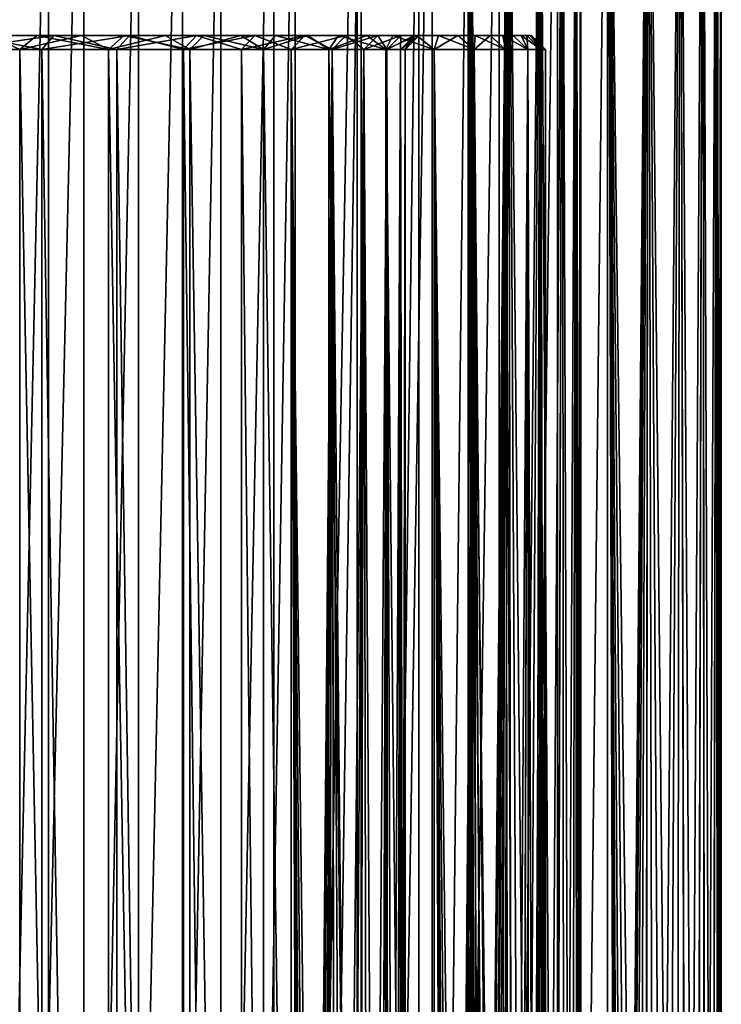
# Model space of a CAD drawing. Header units: millimetres. Extents: x -56 to 60, y -2 to 74.
# Tile 258 of 267: x 34.52 to 44.5, y 51.21 to 65.22. Entities that reach past the tile are written whole.
import ezdxf

# ---------------------------------------------------------------- set-up
doc = ezdxf.new("R2010")
doc.units = ezdxf.units.MM
doc.header["$LTSCALE"] = 127.314815
for name, color, linetype in [('145', 7, 'CONTINUOUS'), ('148', 7, 'CONTINUOUS'), ('149', 7, 'CONTINUOUS'), ('150', 7, 'CONTINUOUS'), ('2', 7, 'CONTINUOUS'), ('22', 7, 'CONTINUOUS'), ('23', 7, 'CONTINUOUS'), ('24', 7, 'CONTINUOUS'), ('25', 7, 'CONTINUOUS'), ('34', 7, 'CONTINUOUS'), ('35', 7, 'CONTINUOUS'), ('36', 7, 'CONTINUOUS'), ('37', 7, 'CONTINUOUS')]:
    doc.layers.add(name, color=color, linetype=linetype)

msp = doc.modelspace()

# ---------------------------------------------------------------- linework, layer by layer
at = {"layer": '145', "color": 7, "linetype": 'CONTINUOUS', "true_color": 0x96918c}
for points in [[(33.538, 70.5, 26.104), (34.926, 70.5, 24.217), (33.539, 6.7, 26.104), (33.538, 70.5, 26.104)], [(33.539, 6.7, 26.104), (34.926, 70.5, 24.217), (34.926, 6.7, 24.216), (33.539, 6.7, 26.104)], [(34.926, 70.5, 24.217), (36.207, 70.5, 22.256), (34.926, 6.7, 24.216), (34.926, 70.5, 24.217)], [(34.926, 6.7, 24.216), (36.207, 70.5, 22.256), (36.207, 6.7, 22.256), (34.926, 6.7, 24.216)], [(36.207, 70.5, 22.256), (37.378, 70.5, 20.228), (36.207, 6.7, 22.256), (36.207, 70.5, 22.256)], [(36.207, 6.7, 22.256), (37.378, 70.5, 20.228), (37.378, 6.7, 20.227), (36.207, 6.7, 22.256)], [(37.378, 70.5, 20.228), (38.435, 70.5, 18.138), (37.378, 6.7, 20.227), (37.378, 70.5, 20.228)], [(37.378, 6.7, 20.227), (38.435, 70.5, 18.138), (38.435, 6.7, 18.137), (37.378, 6.7, 20.227)], [(38.435, 70.5, 18.138), (39.376, 70.5, 15.993), (38.435, 6.7, 18.137), (38.435, 70.5, 18.138)], [(38.435, 6.7, 18.137), (39.376, 70.5, 15.993), (39.376, 6.7, 15.993), (38.435, 6.7, 18.137)], [(39.376, 70.5, 15.993), (40.197, 70.5, 13.8), (39.376, 6.7, 15.993), (39.376, 70.5, 15.993)], [(39.376, 6.7, 15.993), (40.197, 70.5, 13.8), (40.197, 6.7, 13.799), (39.376, 6.7, 15.993)], [(40.197, 70.5, 13.8), (40.896, 70.5, 11.564), (40.197, 6.7, 13.799), (40.197, 70.5, 13.8)], [(40.197, 6.7, 13.799), (40.896, 70.5, 11.564), (40.897, 6.7, 11.564), (40.197, 6.7, 13.799)], [(41.471, 70.5, 9.294), (41.012, 24, 11.148), (40.896, 70.5, 11.564), (41.471, 70.5, 9.294)], [(40.896, 70.5, 11.564), (41.012, 24, 11.148), (40.897, 6.7, 11.564), (40.896, 70.5, 11.564)], [(41.027, 25.139, 11.091), (41.012, 24, 11.148), (41.471, 70.5, 9.294), (41.027, 25.139, 11.091)], [(41.074, 26.27, 10.916), (41.027, 25.139, 11.091), (41.471, 70.5, 9.294), (41.074, 26.27, 10.916)], [(41.152, 27.4, 10.621), (41.074, 26.27, 10.916), (41.471, 70.5, 9.294), (41.152, 27.4, 10.621)], [(41.256, 28.499, 10.208), (41.152, 27.4, 10.621), (41.471, 70.5, 9.294), (41.256, 28.499, 10.208)], [(41.384, 29.558, 9.677), (41.256, 28.499, 10.208), (41.471, 70.5, 9.294), (41.384, 29.558, 9.677)], [(41.528, 30.555, 9.039), (41.384, 29.558, 9.677), (41.471, 70.5, 9.294), (41.528, 30.555, 9.039)], [(41.92, 70.5, 6.995), (41.528, 30.555, 9.039), (41.471, 70.5, 9.294), (41.92, 70.5, 6.995)], [(41.683, 31.485, 8.292), (41.528, 30.555, 9.039), (41.92, 70.5, 6.995), (41.683, 31.485, 8.292)], [(41.841, 32.326, 7.455), (41.683, 31.485, 8.292), (41.92, 70.5, 6.995), (41.841, 32.326, 7.455)], [(41.995, 33.077, 6.53), (41.841, 32.326, 7.455), (41.92, 70.5, 6.995), (41.995, 33.077, 6.53)], [(42.242, 70.5, 4.675), (41.995, 33.077, 6.53), (41.92, 70.5, 6.995), (42.242, 70.5, 4.675)], [(42.137, 33.718, 5.542), (41.995, 33.077, 6.53), (42.242, 70.5, 4.675), (42.137, 33.718, 5.542)], [(42.262, 34.25, 4.493), (42.137, 33.718, 5.542), (42.242, 70.5, 4.675), (42.262, 34.25, 4.493)], [(42.435, 70.5, 2.341), (42.262, 34.25, 4.493), (42.242, 70.5, 4.675), (42.435, 70.5, 2.341)], [(42.363, 34.665, 3.404), (42.262, 34.25, 4.493), (42.435, 70.5, 2.341), (42.363, 34.665, 3.404)], [(42.439, 34.963, 2.28), (42.363, 34.665, 3.404), (42.435, 70.5, 2.341), (42.439, 34.963, 2.28)], [(42.5, 70.5), (42.439, 34.963, 2.28), (42.435, 70.5, 2.341), (42.5, 70.5)], [(42.485, 35.141, 1.147), (42.439, 34.963, 2.28), (42.5, 70.5), (42.485, 35.141, 1.147)], [(42.5, 35.2), (42.485, 35.141, 1.147), (42.5, 70.5), (42.5, 35.2)]]:
    msp.add_3dface(points, dxfattribs=at)
at = {"layer": '148', "color": 7, "linetype": 'CONTINUOUS', "true_color": 0x96918c}
for points in [[(33.916, 6.7, 28.809), (35.426, 6.7, 26.93), (35.426, 72.5, 26.93), (33.916, 6.7, 28.809)], [(33.916, 72.5, 28.809), (33.916, 6.7, 28.809), (35.426, 72.5, 26.93), (33.916, 72.5, 28.809)], [(35.426, 6.7, 26.93), (36.832, 6.7, 24.973), (36.832, 72.5, 24.973), (35.426, 6.7, 26.93)], [(35.426, 72.5, 26.93), (35.426, 6.7, 26.93), (36.832, 72.5, 24.973), (35.426, 72.5, 26.93)], [(36.832, 6.7, 24.973), (38.13, 6.7, 22.942), (38.13, 72.5, 22.942), (36.832, 6.7, 24.973)], [(36.832, 72.5, 24.973), (36.832, 6.7, 24.973), (38.13, 72.5, 22.942), (36.832, 72.5, 24.973)], [(38.13, 6.7, 22.942), (39.316, 6.7, 20.844), (39.316, 72.5, 20.844), (38.13, 6.7, 22.942)], [(38.13, 72.5, 22.942), (38.13, 6.7, 22.942), (39.316, 72.5, 20.844), (38.13, 72.5, 22.942)], [(39.316, 6.7, 20.844), (40.387, 6.7, 18.685), (40.387, 72.5, 18.685), (39.316, 6.7, 20.844)], [(39.316, 72.5, 20.844), (39.316, 6.7, 20.844), (40.387, 72.5, 18.685), (39.316, 72.5, 20.844)], [(40.387, 6.7, 18.685), (41.34, 6.7, 16.471), (41.339, 72.5, 16.471), (40.387, 6.7, 18.685)], [(40.387, 72.5, 18.685), (40.387, 6.7, 18.685), (41.339, 72.5, 16.471), (40.387, 72.5, 18.685)], [(41.339, 72.5, 16.471), (41.34, 6.7, 16.471), (42.171, 72.5, 14.209), (41.339, 72.5, 16.471)], [(41.34, 6.7, 16.471), (42.171, 6.7, 14.209), (42.171, 72.5, 14.209), (41.34, 6.7, 16.471)], [(42.171, 6.7, 14.209), (42.878, 6.7, 11.905), (42.878, 72.5, 11.905), (42.171, 6.7, 14.209)], [(42.171, 72.5, 14.209), (42.171, 6.7, 14.209), (42.878, 72.5, 11.905), (42.171, 72.5, 14.209)], [(42.878, 72.5, 11.905), (42.878, 6.7, 11.905), (43.054, 20, 11.251), (42.878, 72.5, 11.905)], [(43.46, 72.5, 9.566), (42.878, 72.5, 11.905), (43.415, 29.562, 9.765), (43.46, 72.5, 9.566)], [(43.415, 29.562, 9.765), (42.878, 72.5, 11.905), (43.292, 28.509, 10.298), (43.415, 29.562, 9.765)], [(43.292, 28.509, 10.298), (42.878, 72.5, 11.905), (43.191, 27.415, 10.714), (43.292, 28.509, 10.298)], [(43.191, 27.415, 10.714), (42.878, 72.5, 11.905), (43.116, 26.288, 11.013), (43.191, 27.415, 10.714)], [(43.116, 26.288, 11.013), (42.878, 72.5, 11.905), (43.07, 25.151, 11.192), (43.116, 26.288, 11.013)], [(43.07, 25.151, 11.192), (42.878, 72.5, 11.905), (43.054, 24, 11.251), (43.07, 25.151, 11.192)], [(43.054, 24, 11.251), (42.878, 72.5, 11.905), (43.054, 20, 11.251), (43.054, 24, 11.251)], [(43.555, 30.555, 9.122), (43.46, 72.5, 9.566), (43.415, 29.562, 9.765), (43.555, 30.555, 9.122)], [(43.914, 72.5, 7.199), (43.46, 72.5, 9.566), (43.859, 32.324, 7.527), (43.914, 72.5, 7.199)], [(43.859, 32.324, 7.527), (43.46, 72.5, 9.566), (43.706, 31.483, 8.37), (43.859, 32.324, 7.527)], [(43.706, 31.483, 8.37), (43.46, 72.5, 9.566), (43.555, 30.555, 9.122), (43.706, 31.483, 8.37)], [(44.009, 33.073, 6.595), (43.914, 72.5, 7.199), (43.859, 32.324, 7.527), (44.009, 33.073, 6.595)], [(44.239, 72.5, 4.811), (43.914, 72.5, 7.199), (44.147, 33.716, 5.596), (44.239, 72.5, 4.811)], [(44.147, 33.716, 5.596), (43.914, 72.5, 7.199), (44.009, 33.073, 6.595), (44.147, 33.716, 5.596)], [(44.269, 34.25, 4.533), (44.239, 72.5, 4.811), (44.147, 33.716, 5.596), (44.269, 34.25, 4.533)], [(44.435, 72.5, 2.409), (44.239, 72.5, 4.811), (44.368, 34.667, 3.429), (44.435, 72.5, 2.409)], [(44.368, 34.667, 3.429), (44.239, 72.5, 4.811), (44.269, 34.25, 4.533), (44.368, 34.667, 3.429)], [(44.441, 34.965, 2.292), (44.435, 72.5, 2.409), (44.368, 34.667, 3.429), (44.441, 34.965, 2.292)], [(44.5, 72.5), (44.435, 72.5, 2.409), (44.5, 35.2), (44.5, 72.5)], [(44.5, 35.2), (44.435, 72.5, 2.409), (44.485, 35.142, 1.151), (44.5, 35.2)], [(44.485, 35.142, 1.151), (44.435, 72.5, 2.409), (44.441, 34.965, 2.292), (44.485, 35.142, 1.151)]]:
    msp.add_3dface(points, dxfattribs=at)
at = {"layer": '149', "color": 7, "linetype": 'CONTINUOUS', "true_color": 0x96918c}
for points in [[(34.926, 70.5, -24.217), (33.538, 70.5, -26.104), (33.539, 6.7, -26.104), (34.926, 70.5, -24.217)], [(34.926, 6.7, -24.216), (34.926, 70.5, -24.217), (33.539, 6.7, -26.104), (34.926, 6.7, -24.216)], [(36.207, 70.5, -22.256), (34.926, 70.5, -24.217), (34.926, 6.7, -24.216), (36.207, 70.5, -22.256)], [(36.207, 6.7, -22.256), (36.207, 70.5, -22.256), (34.926, 6.7, -24.216), (36.207, 6.7, -22.256)], [(37.378, 70.5, -20.228), (36.207, 70.5, -22.256), (36.207, 6.7, -22.256), (37.378, 70.5, -20.228)], [(37.378, 6.7, -20.227), (37.378, 70.5, -20.228), (36.207, 6.7, -22.256), (37.378, 6.7, -20.227)], [(38.435, 70.5, -18.138), (37.378, 70.5, -20.228), (37.378, 6.7, -20.227), (38.435, 70.5, -18.138)], [(38.435, 6.7, -18.137), (38.435, 70.5, -18.138), (37.378, 6.7, -20.227), (38.435, 6.7, -18.137)], [(39.376, 70.5, -15.993), (38.435, 70.5, -18.138), (38.435, 6.7, -18.137), (39.376, 70.5, -15.993)], [(39.376, 6.7, -15.993), (39.376, 70.5, -15.993), (38.435, 6.7, -18.137), (39.376, 6.7, -15.993)], [(40.197, 70.5, -13.8), (39.376, 70.5, -15.993), (39.376, 6.7, -15.993), (40.197, 70.5, -13.8)], [(40.197, 6.7, -13.799), (40.197, 70.5, -13.8), (39.376, 6.7, -15.993), (40.197, 6.7, -13.799)], [(40.896, 70.5, -11.564), (40.197, 70.5, -13.8), (40.197, 6.7, -13.799), (40.896, 70.5, -11.564)], [(40.897, 6.7, -11.564), (40.896, 70.5, -11.564), (40.197, 6.7, -13.799), (40.897, 6.7, -11.564)], [(41.471, 70.5, -9.294), (40.896, 70.5, -11.564), (41.387, 29.581, -9.665), (41.471, 70.5, -9.294)], [(41.387, 29.581, -9.665), (40.896, 70.5, -11.564), (41.259, 28.525, -10.197), (41.387, 29.581, -9.665)], [(41.259, 28.525, -10.197), (40.896, 70.5, -11.564), (41.154, 27.427, -10.612), (41.259, 28.525, -10.197)], [(41.154, 27.427, -10.612), (40.896, 70.5, -11.564), (41.076, 26.295, -10.911), (41.154, 27.427, -10.612)], [(41.076, 26.295, -10.911), (40.896, 70.5, -11.564), (41.028, 25.155, -11.089), (41.076, 26.295, -10.911)], [(41.028, 25.155, -11.089), (40.896, 70.5, -11.564), (41.012, 24, -11.148), (41.028, 25.155, -11.089)], [(41.012, 24, -11.148), (40.896, 70.5, -11.564), (41.012, 20, -11.148), (41.012, 24, -11.148)], [(41.012, 20, -11.148), (40.896, 70.5, -11.564), (40.897, 6.7, -11.564), (41.012, 20, -11.148)], [(41.531, 30.575, -9.024), (41.471, 70.5, -9.294), (41.387, 29.581, -9.665), (41.531, 30.575, -9.024)], [(41.92, 70.5, -6.995), (41.471, 70.5, -9.294), (41.844, 32.343, -7.437), (41.92, 70.5, -6.995)], [(41.844, 32.343, -7.437), (41.471, 70.5, -9.294), (41.687, 31.504, -8.275), (41.844, 32.343, -7.437)], [(41.687, 31.504, -8.275), (41.471, 70.5, -9.294), (41.531, 30.575, -9.024), (41.687, 31.504, -8.275)], [(41.998, 33.09, -6.512), (41.92, 70.5, -6.995), (41.844, 32.343, -7.437), (41.998, 33.09, -6.512)], [(42.242, 70.5, -4.675), (41.92, 70.5, -6.995), (42.14, 33.729, -5.522), (42.242, 70.5, -4.675)], [(42.14, 33.729, -5.522), (41.92, 70.5, -6.995), (41.998, 33.09, -6.512), (42.14, 33.729, -5.522)], [(42.264, 34.26, -4.471), (42.242, 70.5, -4.675), (42.14, 33.729, -5.522), (42.264, 34.26, -4.471)], [(42.435, 70.5, -2.341), (42.242, 70.5, -4.675), (42.365, 34.672, -3.38), (42.435, 70.5, -2.341)], [(42.365, 34.672, -3.38), (42.242, 70.5, -4.675), (42.264, 34.26, -4.471), (42.365, 34.672, -3.38)], [(42.44, 34.967, -2.258), (42.435, 70.5, -2.341), (42.365, 34.672, -3.38), (42.44, 34.967, -2.258)], [(42.5, 35.2), (42.5, 70.5), (42.435, 70.5, -2.341), (42.5, 35.2)], [(42.5, 35.2), (42.435, 70.5, -2.341), (42.485, 35.143, -1.133), (42.5, 35.2)], [(42.485, 35.143, -1.133), (42.435, 70.5, -2.341), (42.44, 34.967, -2.258), (42.485, 35.143, -1.133)]]:
    msp.add_3dface(points, dxfattribs=at)
at = {"layer": '150', "color": 7, "linetype": 'CONTINUOUS', "true_color": 0x96918c}
for points in [[(35.426, 6.7, -26.93), (33.916, 6.7, -28.809), (35.426, 72.5, -26.93), (35.426, 6.7, -26.93)], [(35.426, 72.5, -26.93), (33.916, 6.7, -28.809), (33.916, 72.5, -28.809), (35.426, 72.5, -26.93)], [(36.832, 6.7, -24.973), (35.426, 6.7, -26.93), (36.832, 72.5, -24.973), (36.832, 6.7, -24.973)], [(36.832, 72.5, -24.973), (35.426, 6.7, -26.93), (35.426, 72.5, -26.93), (36.832, 72.5, -24.973)], [(38.13, 6.7, -22.942), (36.832, 6.7, -24.973), (38.13, 72.5, -22.942), (38.13, 6.7, -22.942)], [(38.13, 72.5, -22.942), (36.832, 6.7, -24.973), (36.832, 72.5, -24.973), (38.13, 72.5, -22.942)], [(39.316, 6.7, -20.844), (38.13, 6.7, -22.942), (39.316, 72.5, -20.844), (39.316, 6.7, -20.844)], [(39.316, 72.5, -20.844), (38.13, 6.7, -22.942), (38.13, 72.5, -22.942), (39.316, 72.5, -20.844)], [(40.387, 6.7, -18.685), (39.316, 6.7, -20.844), (40.387, 72.5, -18.685), (40.387, 6.7, -18.685)], [(40.387, 72.5, -18.685), (39.316, 6.7, -20.844), (39.316, 72.5, -20.844), (40.387, 72.5, -18.685)], [(41.34, 6.7, -16.471), (40.387, 6.7, -18.685), (41.339, 72.5, -16.471), (41.34, 6.7, -16.471)], [(41.339, 72.5, -16.471), (40.387, 6.7, -18.685), (40.387, 72.5, -18.685), (41.339, 72.5, -16.471)], [(42.171, 72.5, -14.209), (41.34, 6.7, -16.471), (41.339, 72.5, -16.471), (42.171, 72.5, -14.209)], [(42.171, 6.7, -14.209), (41.34, 6.7, -16.471), (42.171, 72.5, -14.209), (42.171, 6.7, -14.209)], [(42.878, 6.7, -11.905), (42.171, 6.7, -14.209), (42.878, 72.5, -11.905), (42.878, 6.7, -11.905)], [(42.878, 72.5, -11.905), (42.171, 6.7, -14.209), (42.171, 72.5, -14.209), (42.878, 72.5, -11.905)], [(43.054, 24, -11.251), (42.878, 6.7, -11.905), (43.46, 72.5, -9.566), (43.054, 24, -11.251)], [(43.46, 72.5, -9.566), (42.878, 6.7, -11.905), (42.878, 72.5, -11.905), (43.46, 72.5, -9.566)], [(43.069, 25.134, -11.194), (43.054, 24, -11.251), (43.46, 72.5, -9.566), (43.069, 25.134, -11.194)], [(43.114, 26.261, -11.019), (43.069, 25.134, -11.194), (43.46, 72.5, -9.566), (43.114, 26.261, -11.019)], [(43.189, 27.388, -10.723), (43.114, 26.261, -11.019), (43.46, 72.5, -9.566), (43.189, 27.388, -10.723)], [(43.289, 28.484, -10.309), (43.189, 27.388, -10.723), (43.46, 72.5, -9.566), (43.289, 28.484, -10.309)], [(43.413, 29.541, -9.777), (43.289, 28.484, -10.309), (43.46, 72.5, -9.566), (43.413, 29.541, -9.777)], [(43.552, 30.536, -9.136), (43.413, 29.541, -9.777), (43.46, 72.5, -9.566), (43.552, 30.536, -9.136)], [(43.914, 72.5, -7.199), (43.552, 30.536, -9.136), (43.46, 72.5, -9.566), (43.914, 72.5, -7.199)], [(43.703, 31.465, -8.386), (43.552, 30.536, -9.136), (43.914, 72.5, -7.199), (43.703, 31.465, -8.386)], [(43.856, 32.307, -7.545), (43.703, 31.465, -8.386), (43.914, 72.5, -7.199), (43.856, 32.307, -7.545)], [(44.006, 33.06, -6.614), (43.856, 32.307, -7.545), (43.914, 72.5, -7.199), (44.006, 33.06, -6.614)], [(44.239, 72.5, -4.811), (44.006, 33.06, -6.614), (43.914, 72.5, -7.199), (44.239, 72.5, -4.811)], [(44.144, 33.704, -5.616), (44.006, 33.06, -6.614), (44.239, 72.5, -4.811), (44.144, 33.704, -5.616)], [(44.266, 34.24, -4.556), (44.144, 33.704, -5.616), (44.239, 72.5, -4.811), (44.266, 34.24, -4.556)], [(44.435, 72.5, -2.409), (44.266, 34.24, -4.556), (44.239, 72.5, -4.811), (44.435, 72.5, -2.409)], [(44.366, 34.659, -3.453), (44.266, 34.24, -4.556), (44.435, 72.5, -2.409), (44.366, 34.659, -3.453)], [(44.44, 34.96, -2.314), (44.366, 34.659, -3.453), (44.435, 72.5, -2.409), (44.44, 34.96, -2.314)], [(44.5, 72.5), (44.44, 34.96, -2.314), (44.435, 72.5, -2.409), (44.5, 72.5)], [(44.44, 34.96, -2.314), (44.5, 72.5), (44.485, 35.14, -1.165), (44.44, 34.96, -2.314)], [(44.5, 72.5), (44.5, 35.2), (44.485, 35.14, -1.165), (44.5, 72.5)]]:
    msp.add_3dface(points, dxfattribs=at)
at = {"layer": '2', "color": 7, "linetype": 'CONTINUOUS', "true_color": 0x96918c}
for points in [[(34.091, 65, 24.187), (34.757, 65, 23.221), (33.819, 65, 21.733), (34.091, 65, 24.187)], [(33.819, 65, 21.733), (34.757, 65, 23.221), (35.003, 65, 19.768), (33.819, 65, 21.733)], [(35.003, 65, -19.768), (34.091, 65, -24.187), (33.819, 65, -21.733), (35.003, 65, -19.768)], [(34.757, 65, -23.221), (34.091, 65, -24.187), (35.003, 65, -19.768), (34.757, 65, -23.221)], [(34.757, 65, 23.221), (35.393, 65, 22.239), (35.003, 65, 19.768), (34.757, 65, 23.221)], [(35.393, 65, -22.239), (34.757, 65, -23.221), (35.003, 65, -19.768), (35.393, 65, -22.239)], [(35.393, 65, 22.239), (36.002, 65, 21.238), (35.003, 65, 19.768), (35.393, 65, 22.239)], [(35.003, 65, 19.768), (36.002, 65, 21.238), (36.076, 65, 17.735), (35.003, 65, 19.768)], [(36.076, 65, -17.735), (35.393, 65, -22.239), (35.003, 65, -19.768), (36.076, 65, -17.735)], [(36.002, 65, -21.238), (35.393, 65, -22.239), (36.076, 65, -17.735), (36.002, 65, -21.238)], [(36.002, 65, 21.238), (36.584, 65, 20.219), (36.076, 65, 17.735), (36.002, 65, 21.238)], [(36.584, 65, -20.219), (36.002, 65, -21.238), (36.076, 65, -17.735), (36.584, 65, -20.219)], [(36.076, 65, 17.735), (36.584, 65, 20.219), (37.029, 65, 15.65), (36.076, 65, 17.735)], [(37.029, 65, -15.65), (36.584, 65, -20.219), (36.076, 65, -17.735), (37.029, 65, -15.65)], [(36.584, 65, 20.219), (37.138, 65, 19.183), (37.029, 65, 15.65), (36.584, 65, 20.219)], [(37.138, 65, -19.183), (36.584, 65, -20.219), (37.029, 65, -15.65), (37.138, 65, -19.183)], [(37.138, 65, 19.183), (37.661, 65, 18.134), (37.029, 65, 15.65), (37.138, 65, 19.183)], [(37.029, 65, 15.65), (37.661, 65, 18.134), (37.862, 65, 13.508), (37.029, 65, 15.65)], [(37.862, 65, -13.508), (37.138, 65, -19.183), (37.029, 65, -15.65), (37.862, 65, -13.508)], [(37.661, 65, -18.134), (37.138, 65, -19.183), (37.862, 65, -13.508), (37.661, 65, -18.134)], [(37.661, 65, 18.134), (38.154, 65, 17.073), (37.862, 65, 13.508), (37.661, 65, 18.134)], [(38.154, 65, -17.073), (37.661, 65, -18.134), (37.862, 65, -13.508), (38.154, 65, -17.073)], [(37.862, 65, 13.508), (38.154, 65, 17.073), (38.572, 65, 11.325), (37.862, 65, 13.508)], [(38.572, 65, -11.325), (38.154, 65, -17.073), (37.862, 65, -13.508), (38.572, 65, -11.325)], [(38.154, 65, 17.073), (38.617, 65, 15.997), (38.572, 65, 11.325), (38.154, 65, 17.073)], [(38.617, 65, -15.997), (38.154, 65, -17.073), (38.572, 65, -11.325), (38.617, 65, -15.997)], [(38.617, 65, 15.997), (39.051, 65, 14.907), (38.572, 65, 11.325), (38.617, 65, 15.997)], [(38.572, 65, 11.325), (39.051, 65, 14.907), (39.155, 65, 9.106), (38.572, 65, 11.325)], [(39.155, 65, -9.106), (38.617, 65, -15.997), (38.572, 65, -11.325), (39.155, 65, -9.106)], [(39.051, 65, -14.907), (38.617, 65, -15.997), (39.155, 65, -9.106), (39.051, 65, -14.907)], [(39.051, 65, 14.907), (39.455, 65, 13.804), (39.155, 65, 9.106), (39.051, 65, 14.907)], [(39.455, 65, -13.804), (39.051, 65, -14.907), (39.155, 65, -9.106), (39.455, 65, -13.804)], [(39.155, 65, 9.106), (39.455, 65, 13.804), (39.611, 65, 6.853), (39.155, 65, 9.106)], [(39.611, 65, -6.853), (39.455, 65, -13.804), (39.155, 65, -9.106), (39.611, 65, -6.853)], [(39.455, 65, 13.804), (39.827, 65, 12.691), (39.611, 65, 6.853), (39.455, 65, 13.804)], [(39.827, 65, -12.691), (39.455, 65, -13.804), (39.611, 65, -6.853), (39.827, 65, -12.691)], [(39.611, 65, 6.853), (39.827, 65, 12.691), (39.938, 65, 4.586), (39.611, 65, 6.853)], [(39.938, 65, -4.586), (39.827, 65, -12.691), (39.611, 65, -6.853), (39.938, 65, -4.586)], [(39.827, 65, 12.691), (40.166, 65, 11.572), (39.938, 65, 4.586), (39.827, 65, 12.691)], [(40.166, 65, -11.572), (39.827, 65, -12.691), (40.134, 65, -2.302), (40.166, 65, -11.572)], [(40.134, 65, -2.302), (39.827, 65, -12.691), (39.938, 65, -4.586), (40.134, 65, -2.302)], [(39.938, 65, 4.586), (40.166, 65, 11.572), (40.134, 65, 2.302), (39.938, 65, 4.586)], [(40.134, 65, 2.302), (40.166, 65, 11.572), (40.2, 65), (40.134, 65, 2.302)], [(40.2, 65), (40.166, 65, -11.572), (40.134, 65, -2.302), (40.2, 65)], [(40.166, 65, 11.572), (40.475, 65, 10.442), (40.2, 65), (40.166, 65, 11.572)], [(40.166, 65, -11.572), (40.475, 65, 10.442), (40.475, 65, -10.442), (40.166, 65, -11.572)], [(40.475, 65, 10.442), (40.166, 65, -11.572), (40.2, 65), (40.475, 65, 10.442)], [(40.475, 65, 10.442), (40.752, 65, 9.301), (40.475, 65, -10.442), (40.475, 65, 10.442)], [(40.475, 65, -10.442), (40.752, 65, 9.301), (40.752, 65, -9.301), (40.475, 65, -10.442)], [(40.752, 65, 9.301), (40.997, 65, 8.153), (40.752, 65, -9.301), (40.752, 65, 9.301)], [(40.752, 65, -9.301), (40.997, 65, 8.153), (40.997, 65, -8.153), (40.752, 65, -9.301)], [(40.997, 65, 8.153), (41.21, 65, 6.999), (40.997, 65, -8.153), (40.997, 65, 8.153)], [(40.997, 65, -8.153), (41.21, 65, 6.999), (41.21, 65, -6.999), (40.997, 65, -8.153)], [(41.21, 65, 6.999), (41.39, 65, 5.843), (41.21, 65, -6.999), (41.21, 65, 6.999)], [(41.21, 65, -6.999), (41.39, 65, 5.843), (41.39, 65, -5.843), (41.21, 65, -6.999)], [(41.39, 65, 5.843), (41.537, 65, 4.684), (41.39, 65, -5.843), (41.39, 65, 5.843)], [(41.39, 65, -5.843), (41.537, 65, 4.684), (41.537, 65, -4.684), (41.39, 65, -5.843)], [(41.537, 65, 4.684), (41.651, 65, 3.52), (41.537, 65, -4.684), (41.537, 65, 4.684)], [(41.537, 65, -4.684), (41.651, 65, 3.52), (41.651, 65, -3.52), (41.537, 65, -4.684)], [(41.651, 65, 3.52), (41.733, 65, 2.351), (41.651, 65, -3.52), (41.651, 65, 3.52)], [(41.651, 65, -3.52), (41.733, 65, 2.351), (41.733, 65, -2.351), (41.651, 65, -3.52)], [(41.733, 65, 2.351), (41.783, 65, 1.178), (41.733, 65, -2.351), (41.733, 65, 2.351)], [(41.733, 65, -2.351), (41.783, 65, 1.178), (41.783, 65, -1.178), (41.733, 65, -2.351)], [(41.783, 65, 1.178), (41.8, 65), (41.783, 65, -1.178), (41.783, 65, 1.178)]]:
    msp.add_3dface(points, dxfattribs=at)
at = {"layer": '22', "color": 7, "linetype": 'CONTINUOUS', "true_color": 0x96918c}
for points in [[(34.515, 64.8, -23.931), (34.515, -1, -23.932), (33.144, 64.8, -25.796), (34.515, 64.8, -23.931)], [(35.781, -1, -21.994), (34.515, -1, -23.932), (34.515, 64.8, -23.931), (35.781, -1, -21.994)], [(35.781, 64.8, -21.994), (35.781, -1, -21.994), (34.515, 64.8, -23.931), (35.781, 64.8, -21.994)], [(36.938, -1, -19.99), (35.781, -1, -21.994), (35.781, 64.8, -21.994), (36.938, -1, -19.99)], [(36.938, 64.8, -19.989), (36.938, -1, -19.99), (35.781, 64.8, -21.994), (36.938, 64.8, -19.989)], [(37.983, -1, -17.925), (36.938, -1, -19.99), (36.938, 64.8, -19.989), (37.983, -1, -17.925)], [(37.983, 64.8, -17.924), (37.983, -1, -17.925), (36.938, 64.8, -19.989), (37.983, 64.8, -17.924)], [(38.913, -1, -15.805), (37.983, -1, -17.925), (37.983, 64.8, -17.924), (38.913, -1, -15.805)], [(38.913, 64.8, -15.804), (38.913, -1, -15.805), (37.983, 64.8, -17.924), (38.913, 64.8, -15.804)], [(39.724, -1, -13.637), (38.913, -1, -15.805), (38.913, 64.8, -15.804), (39.724, -1, -13.637)], [(39.725, 64.8, -13.637), (39.724, -1, -13.637), (38.913, 64.8, -15.804), (39.725, 64.8, -13.637)], [(40.415, -1, -11.428), (39.724, -1, -13.637), (39.725, 64.8, -13.637), (40.415, -1, -11.428)], [(40.415, 64.8, -11.428), (40.415, -1, -11.428), (39.725, 64.8, -13.637), (40.415, 64.8, -11.428)], [(40.605, 19.558, -10.736), (40.415, -1, -11.428), (40.415, 64.8, -11.428), (40.605, 19.558, -10.736)], [(40.984, 64.8, -9.184), (40.605, 19.558, -10.736), (40.415, 64.8, -11.428), (40.984, 64.8, -9.184)], [(40.636, 20.694, -10.616), (40.605, 19.558, -10.736), (40.984, 64.8, -9.184), (40.636, 20.694, -10.616)], [(40.699, 21.812, -10.373), (40.636, 20.694, -10.616), (40.984, 64.8, -9.184), (40.699, 21.812, -10.373)], [(40.79, 22.907, -10.009), (40.699, 21.812, -10.373), (40.984, 64.8, -9.184), (40.79, 22.907, -10.009)], [(40.906, 23.962, -9.525), (40.79, 22.907, -10.009), (40.984, 64.8, -9.184), (40.906, 23.962, -9.525)], [(41.041, 24.964, -8.926), (40.906, 23.962, -9.525), (40.984, 64.8, -9.184), (41.041, 24.964, -8.926)], [(41.427, 64.8, -6.913), (41.041, 24.964, -8.926), (40.984, 64.8, -9.184), (41.427, 64.8, -6.913)], [(41.189, 25.902, -8.215), (41.041, 24.964, -8.926), (41.427, 64.8, -6.913), (41.189, 25.902, -8.215)], [(41.342, 26.756, -7.406), (41.189, 25.902, -8.215), (41.427, 64.8, -6.913), (41.342, 26.756, -7.406)], [(41.493, 27.52, -6.504), (41.342, 26.756, -7.406), (41.427, 64.8, -6.913), (41.493, 27.52, -6.504)], [(41.745, 64.8, -4.62), (41.493, 27.52, -6.504), (41.427, 64.8, -6.913), (41.745, 64.8, -4.62)], [(41.634, 28.176, -5.53), (41.493, 27.52, -6.504), (41.745, 64.8, -4.62), (41.634, 28.176, -5.53)], [(41.759, 28.721, -4.491), (41.634, 28.176, -5.53), (41.745, 64.8, -4.62), (41.759, 28.721, -4.491)], [(41.936, 64.8, -2.314), (41.759, 28.721, -4.491), (41.745, 64.8, -4.62), (41.936, 64.8, -2.314)], [(41.862, 29.148, -3.407), (41.759, 28.721, -4.491), (41.936, 64.8, -2.314), (41.862, 29.148, -3.407)], [(41.938, 29.456, -2.284), (41.862, 29.148, -3.407), (41.936, 64.8, -2.314), (41.938, 29.456, -2.284)], [(42, 64.8), (41.938, 29.456, -2.284), (41.936, 64.8, -2.314), (42, 64.8)], [(41.984, 29.639, -1.15), (41.938, 29.456, -2.284), (42, 64.8), (41.984, 29.639, -1.15)], [(42, 29.7), (41.984, 29.639, -1.15), (42, 64.8), (42, 29.7)]]:
    msp.add_3dface(points, dxfattribs=at)
at = {"layer": '23', "color": 7, "linetype": 'CONTINUOUS', "true_color": 0x96918c}
for points in [[(34.515, -1, 23.932), (35.781, -1, 21.994), (34.515, 64.8, 23.931), (34.515, -1, 23.932)], [(34.515, 64.8, 23.931), (35.781, -1, 21.994), (35.781, 64.8, 21.994), (34.515, 64.8, 23.931)], [(35.781, -1, 21.994), (36.938, -1, 19.99), (35.781, 64.8, 21.994), (35.781, -1, 21.994)], [(35.781, 64.8, 21.994), (36.938, -1, 19.99), (36.938, 64.8, 19.989), (35.781, 64.8, 21.994)], [(36.938, -1, 19.99), (37.983, -1, 17.925), (36.938, 64.8, 19.989), (36.938, -1, 19.99)], [(36.938, 64.8, 19.989), (37.983, -1, 17.925), (37.983, 64.8, 17.924), (36.938, 64.8, 19.989)], [(37.983, -1, 17.925), (38.913, -1, 15.805), (37.983, 64.8, 17.924), (37.983, -1, 17.925)], [(37.983, 64.8, 17.924), (38.913, -1, 15.805), (38.913, 64.8, 15.804), (37.983, 64.8, 17.924)], [(38.913, -1, 15.805), (39.724, -1, 13.637), (38.913, 64.8, 15.804), (38.913, -1, 15.805)], [(38.913, 64.8, 15.804), (39.724, -1, 13.637), (39.725, 64.8, 13.637), (38.913, 64.8, 15.804)], [(39.724, -1, 13.637), (40.415, -1, 11.428), (39.725, 64.8, 13.637), (39.724, -1, 13.637)], [(39.725, 64.8, 13.637), (40.415, -1, 11.428), (40.415, 64.8, 11.428), (39.725, 64.8, 13.637)], [(40.415, 64.8, 11.428), (40.415, -1, 11.428), (40.605, 18.442, 10.736), (40.415, 64.8, 11.428)], [(40.984, 64.8, 9.184), (40.415, 64.8, 11.428), (40.908, 23.981, 9.514), (40.984, 64.8, 9.184)], [(40.908, 23.981, 9.514), (40.415, 64.8, 11.428), (40.792, 22.928, 10.001), (40.908, 23.981, 9.514)], [(40.792, 22.928, 10.001), (40.415, 64.8, 11.428), (40.7, 21.833, 10.367), (40.792, 22.928, 10.001)], [(40.7, 21.833, 10.367), (40.415, 64.8, 11.428), (40.637, 20.716, 10.612), (40.7, 21.833, 10.367)], [(40.637, 20.716, 10.612), (40.415, 64.8, 11.428), (40.605, 19.58, 10.735), (40.637, 20.716, 10.612)], [(40.605, 19.58, 10.735), (40.415, 64.8, 11.428), (40.605, 18.442, 10.736), (40.605, 19.58, 10.735)], [(41.043, 24.983, 8.913), (40.984, 64.8, 9.184), (40.908, 23.981, 9.514), (41.043, 24.983, 8.913)], [(41.427, 64.8, 6.913), (40.984, 64.8, 9.184), (41.345, 26.772, 7.39), (41.427, 64.8, 6.913)], [(41.345, 26.772, 7.39), (40.984, 64.8, 9.184), (41.192, 25.919, 8.2), (41.345, 26.772, 7.39)], [(41.192, 25.919, 8.2), (40.984, 64.8, 9.184), (41.043, 24.983, 8.913), (41.192, 25.919, 8.2)], [(41.496, 27.533, 6.486), (41.427, 64.8, 6.913), (41.345, 26.772, 7.39), (41.496, 27.533, 6.486)], [(41.745, 64.8, 4.62), (41.427, 64.8, 6.913), (41.637, 28.187, 5.511), (41.745, 64.8, 4.62)], [(41.637, 28.187, 5.511), (41.427, 64.8, 6.913), (41.496, 27.533, 6.486), (41.637, 28.187, 5.511)], [(41.762, 28.732, 4.468), (41.745, 64.8, 4.62), (41.637, 28.187, 5.511), (41.762, 28.732, 4.468)], [(41.936, 64.8, 2.314), (41.745, 64.8, 4.62), (41.864, 29.156, 3.383), (41.936, 64.8, 2.314)], [(41.864, 29.156, 3.383), (41.745, 64.8, 4.62), (41.762, 28.732, 4.468), (41.864, 29.156, 3.383)], [(41.939, 29.46, 2.261), (41.936, 64.8, 2.314), (41.864, 29.156, 3.383), (41.939, 29.46, 2.261)], [(42, 29.7), (42, 64.8), (41.936, 64.8, 2.314), (42, 29.7)], [(42, 29.7), (41.936, 64.8, 2.314), (41.985, 29.641, 1.135), (42, 29.7)], [(41.985, 29.641, 1.135), (41.936, 64.8, 2.314), (41.939, 29.46, 2.261), (41.985, 29.641, 1.135)]]:
    msp.add_3dface(points, dxfattribs=at)
at = {"layer": '24', "color": 7, "linetype": 'CONTINUOUS', "true_color": 0x96918c}
for points in [[(34.83, 64.8, -19.669), (33.65, 64.8, -21.625), (34.83, 1, -19.669), (34.83, 64.8, -19.669)], [(34.83, 1, -19.669), (33.65, 64.8, -21.625), (33.65, 1, -21.626), (34.83, 1, -19.669)], [(35.896, 64.8, -17.648), (34.83, 64.8, -19.669), (35.896, 1, -17.649), (35.896, 64.8, -17.648)], [(35.896, 1, -17.649), (34.83, 64.8, -19.669), (34.83, 1, -19.669), (35.896, 1, -17.649)], [(36.845, 64.8, -15.57), (35.896, 64.8, -17.648), (36.845, 1, -15.571), (36.845, 64.8, -15.57)], [(36.845, 1, -15.571), (35.896, 64.8, -17.648), (35.896, 1, -17.649), (36.845, 1, -15.571)], [(37.674, 64.8, -13.441), (36.845, 64.8, -15.57), (37.674, 1, -13.442), (37.674, 64.8, -13.441)], [(37.674, 1, -13.442), (36.845, 64.8, -15.57), (36.845, 1, -15.571), (37.674, 1, -13.442)], [(38.38, 64.8, -11.269), (37.674, 64.8, -13.441), (38.38, 1, -11.269), (38.38, 64.8, -11.269)], [(38.38, 1, -11.269), (37.674, 64.8, -13.441), (37.674, 1, -13.442), (38.38, 1, -11.269)], [(38.961, 64.8, -9.059), (38.38, 64.8, -11.269), (38.877, 24, -9.412), (38.961, 64.8, -9.059)], [(38.877, 24, -9.412), (38.38, 64.8, -11.269), (38.756, 22.943, -9.897), (38.877, 24, -9.412)], [(38.756, 22.943, -9.897), (38.38, 64.8, -11.269), (38.661, 21.845, -10.263), (38.756, 22.943, -9.897)], [(38.661, 21.845, -10.263), (38.38, 64.8, -11.269), (38.595, 20.722, -10.508), (38.661, 21.845, -10.263)], [(38.595, 20.722, -10.508), (38.38, 64.8, -11.269), (38.561, 19.581, -10.631), (38.595, 20.722, -10.508)], [(38.561, 19.581, -10.631), (38.38, 64.8, -11.269), (38.561, 18.439, -10.632), (38.561, 19.581, -10.631)], [(38.561, 18.439, -10.632), (38.38, 64.8, -11.269), (38.38, 1, -11.269), (38.561, 18.439, -10.632)], [(39.017, 25.004, -8.813), (38.961, 64.8, -9.059), (38.877, 24, -9.412), (39.017, 25.004, -8.813)], [(39.414, 64.8, -6.82), (38.961, 64.8, -9.059), (39.329, 26.792, -7.296), (39.414, 64.8, -6.82)], [(39.329, 26.792, -7.296), (38.961, 64.8, -9.059), (39.171, 25.941, -8.102), (39.329, 26.792, -7.296)], [(39.171, 25.941, -8.102), (38.961, 64.8, -9.059), (39.017, 25.004, -8.813), (39.171, 25.941, -8.102)], [(39.485, 27.551, -6.4), (39.414, 64.8, -6.82), (39.329, 26.792, -7.296), (39.485, 27.551, -6.4)], [(39.739, 64.8, -4.559), (39.414, 64.8, -6.82), (39.629, 28.201, -5.434), (39.739, 64.8, -4.559)], [(39.629, 28.201, -5.434), (39.414, 64.8, -6.82), (39.485, 27.551, -6.4), (39.629, 28.201, -5.434)], [(39.757, 28.742, -4.403), (39.739, 64.8, -4.559), (39.629, 28.201, -5.434), (39.757, 28.742, -4.403)], [(39.935, 64.8, -2.283), (39.739, 64.8, -4.559), (39.861, 29.162, -3.331), (39.935, 64.8, -2.283)], [(39.861, 29.162, -3.331), (39.739, 64.8, -4.559), (39.757, 28.742, -4.403), (39.861, 29.162, -3.331)], [(39.938, 29.463, -2.225), (39.935, 64.8, -2.283), (39.861, 29.162, -3.331), (39.938, 29.463, -2.225)], [(40, 64.8), (39.935, 64.8, -2.283), (40, 29.7), (40, 64.8)], [(40, 29.7), (39.935, 64.8, -2.283), (39.984, 29.642, -1.117), (40, 29.7)], [(39.984, 29.642, -1.117), (39.935, 64.8, -2.283), (39.938, 29.463, -2.225), (39.984, 29.642, -1.117)]]:
    msp.add_3dface(points, dxfattribs=at)
at = {"layer": '25', "color": 7, "linetype": 'CONTINUOUS', "true_color": 0x96918c}
for points in [[(33.65, 64.8, 21.625), (34.83, 64.8, 19.669), (34.83, 1, 19.669), (33.65, 64.8, 21.625)], [(33.65, 1, 21.626), (33.65, 64.8, 21.625), (34.83, 1, 19.669), (33.65, 1, 21.626)], [(34.83, 64.8, 19.669), (35.896, 64.8, 17.648), (35.896, 1, 17.649), (34.83, 64.8, 19.669)], [(34.83, 1, 19.669), (34.83, 64.8, 19.669), (35.896, 1, 17.649), (34.83, 1, 19.669)], [(35.896, 64.8, 17.648), (36.845, 64.8, 15.57), (36.845, 1, 15.571), (35.896, 64.8, 17.648)], [(35.896, 1, 17.649), (35.896, 64.8, 17.648), (36.845, 1, 15.571), (35.896, 1, 17.649)], [(36.845, 64.8, 15.57), (37.674, 64.8, 13.441), (37.674, 1, 13.442), (36.845, 64.8, 15.57)], [(36.845, 1, 15.571), (36.845, 64.8, 15.57), (37.674, 1, 13.442), (36.845, 1, 15.571)], [(37.674, 64.8, 13.441), (38.38, 64.8, 11.269), (38.38, 1, 11.269), (37.674, 64.8, 13.441)], [(37.674, 1, 13.442), (37.674, 64.8, 13.441), (38.38, 1, 11.269), (37.674, 1, 13.442)], [(38.961, 64.8, 9.059), (38.561, 19.561, 10.632), (38.38, 64.8, 11.269), (38.961, 64.8, 9.059)], [(38.38, 64.8, 11.269), (38.561, 19.561, 10.632), (38.38, 1, 11.269), (38.38, 64.8, 11.269)], [(38.594, 20.703, 10.511), (38.561, 19.561, 10.632), (38.961, 64.8, 9.059), (38.594, 20.703, 10.511)], [(38.66, 21.826, 10.268), (38.594, 20.703, 10.511), (38.961, 64.8, 9.059), (38.66, 21.826, 10.268)], [(38.754, 22.925, 9.905), (38.66, 21.826, 10.268), (38.961, 64.8, 9.059), (38.754, 22.925, 9.905)], [(38.875, 23.983, 9.421), (38.754, 22.925, 9.905), (38.961, 64.8, 9.059), (38.875, 23.983, 9.421)], [(39.015, 24.987, 8.824), (38.875, 23.983, 9.421), (38.961, 64.8, 9.059), (39.015, 24.987, 8.824)], [(39.414, 64.8, 6.82), (39.015, 24.987, 8.824), (38.961, 64.8, 9.059), (39.414, 64.8, 6.82)], [(39.168, 25.925, 8.115), (39.015, 24.987, 8.824), (39.414, 64.8, 6.82), (39.168, 25.925, 8.115)], [(39.326, 26.778, 7.311), (39.168, 25.925, 8.115), (39.414, 64.8, 6.82), (39.326, 26.778, 7.311)], [(39.482, 27.539, 6.415), (39.326, 26.778, 7.311), (39.414, 64.8, 6.82), (39.482, 27.539, 6.415)], [(39.739, 64.8, 4.559), (39.482, 27.539, 6.415), (39.414, 64.8, 6.82), (39.739, 64.8, 4.559)], [(39.627, 28.191, 5.451), (39.482, 27.539, 6.415), (39.739, 64.8, 4.559), (39.627, 28.191, 5.451)], [(39.755, 28.732, 4.423), (39.627, 28.191, 5.451), (39.739, 64.8, 4.559), (39.755, 28.732, 4.423)], [(39.935, 64.8, 2.283), (39.755, 28.732, 4.423), (39.739, 64.8, 4.559), (39.935, 64.8, 2.283)], [(39.859, 29.155, 3.354), (39.755, 28.732, 4.423), (39.935, 64.8, 2.283), (39.859, 29.155, 3.354)], [(39.937, 29.459, 2.247), (39.859, 29.155, 3.354), (39.935, 64.8, 2.283), (39.937, 29.459, 2.247)], [(40, 64.8), (39.937, 29.459, 2.247), (39.935, 64.8, 2.283), (40, 64.8)], [(39.937, 29.459, 2.247), (40, 64.8), (39.984, 29.64, 1.13), (39.937, 29.459, 2.247)], [(40, 64.8), (40, 29.7), (39.984, 29.64, 1.13), (40, 64.8)]]:
    msp.add_3dface(points, dxfattribs=at)
at = {"layer": '34', "color": 7, "linetype": 'CONTINUOUS', "true_color": 0x96918c}
for points in [[(34.757, 65, 23.221), (34.091, 65, 24.187), (34.515, 64.8, 23.931), (34.757, 65, 23.221)], [(34.757, 65, 23.221), (34.515, 64.8, 23.931), (35.781, 64.8, 21.994), (34.757, 65, 23.221)], [(35.393, 65, 22.239), (34.757, 65, 23.221), (35.781, 64.8, 21.994), (35.393, 65, 22.239)], [(36.002, 65, 21.238), (35.393, 65, 22.239), (35.781, 64.8, 21.994), (36.002, 65, 21.238)], [(36.002, 65, 21.238), (35.781, 64.8, 21.994), (36.938, 64.8, 19.989), (36.002, 65, 21.238)], [(36.584, 65, 20.219), (36.002, 65, 21.238), (36.938, 64.8, 19.989), (36.584, 65, 20.219)], [(37.138, 65, 19.183), (36.584, 65, 20.219), (36.938, 64.8, 19.989), (37.138, 65, 19.183)], [(37.138, 65, 19.183), (36.938, 64.8, 19.989), (37.983, 64.8, 17.924), (37.138, 65, 19.183)], [(37.661, 65, 18.134), (37.138, 65, 19.183), (37.983, 64.8, 17.924), (37.661, 65, 18.134)], [(38.154, 65, 17.073), (37.661, 65, 18.134), (37.983, 64.8, 17.924), (38.154, 65, 17.073)], [(38.154, 65, 17.073), (37.983, 64.8, 17.924), (38.913, 64.8, 15.804), (38.154, 65, 17.073)], [(38.617, 65, 15.997), (38.154, 65, 17.073), (38.913, 64.8, 15.804), (38.617, 65, 15.997)], [(39.051, 65, 14.907), (38.617, 65, 15.997), (38.913, 64.8, 15.804), (39.051, 65, 14.907)], [(39.051, 65, 14.907), (38.913, 64.8, 15.804), (39.725, 64.8, 13.637), (39.051, 65, 14.907)], [(39.455, 65, 13.804), (39.051, 65, 14.907), (39.725, 64.8, 13.637), (39.455, 65, 13.804)], [(39.827, 65, 12.691), (39.455, 65, 13.804), (39.725, 64.8, 13.637), (39.827, 65, 12.691)], [(39.827, 65, 12.691), (39.725, 64.8, 13.637), (40.415, 64.8, 11.428), (39.827, 65, 12.691)], [(40.166, 65, 11.572), (39.827, 65, 12.691), (40.415, 64.8, 11.428), (40.166, 65, 11.572)], [(40.475, 65, 10.442), (40.166, 65, 11.572), (40.415, 64.8, 11.428), (40.475, 65, 10.442)], [(40.475, 65, 10.442), (40.415, 64.8, 11.428), (40.984, 64.8, 9.184), (40.475, 65, 10.442)], [(40.752, 65, 9.301), (40.475, 65, 10.442), (40.984, 64.8, 9.184), (40.752, 65, 9.301)], [(40.997, 65, 8.153), (40.752, 65, 9.301), (40.984, 64.8, 9.184), (40.997, 65, 8.153)], [(40.997, 65, 8.153), (40.984, 64.8, 9.184), (41.427, 64.8, 6.913), (40.997, 65, 8.153)], [(41.21, 65, 6.999), (40.997, 65, 8.153), (41.427, 64.8, 6.913), (41.21, 65, 6.999)], [(41.39, 65, 5.843), (41.21, 65, 6.999), (41.427, 64.8, 6.913), (41.39, 65, 5.843)], [(41.537, 65, 4.684), (41.39, 65, 5.843), (41.745, 64.8, 4.62), (41.537, 65, 4.684)], [(41.39, 65, 5.843), (41.427, 64.8, 6.913), (41.745, 64.8, 4.62), (41.39, 65, 5.843)], [(41.651, 65, 3.52), (41.537, 65, 4.684), (41.745, 64.8, 4.62), (41.651, 65, 3.52)], [(41.733, 65, 2.351), (41.651, 65, 3.52), (41.936, 64.8, 2.314), (41.733, 65, 2.351)], [(41.651, 65, 3.52), (41.745, 64.8, 4.62), (41.936, 64.8, 2.314), (41.651, 65, 3.52)], [(41.783, 65, 1.178), (41.733, 65, 2.351), (41.936, 64.8, 2.314), (41.783, 65, 1.178)], [(41.8, 65), (41.783, 65, 1.178), (42, 64.8), (41.8, 65)], [(42, 64.8), (41.783, 65, 1.178), (41.936, 64.8, 2.314), (42, 64.8)]]:
    msp.add_3dface(points, dxfattribs=at)
at = {"layer": '35', "color": 7, "linetype": 'CONTINUOUS', "true_color": 0x96918c}
for points in [[(34.091, 65, -24.187), (34.515, 64.8, -23.931), (33.144, 64.8, -25.796), (34.091, 65, -24.187)], [(34.091, 65, -24.187), (34.757, 65, -23.221), (34.515, 64.8, -23.931), (34.091, 65, -24.187)], [(34.757, 65, -23.221), (35.393, 65, -22.239), (34.515, 64.8, -23.931), (34.757, 65, -23.221)], [(35.393, 65, -22.239), (35.781, 64.8, -21.994), (34.515, 64.8, -23.931), (35.393, 65, -22.239)], [(35.393, 65, -22.239), (36.002, 65, -21.238), (35.781, 64.8, -21.994), (35.393, 65, -22.239)], [(36.002, 65, -21.238), (36.584, 65, -20.219), (35.781, 64.8, -21.994), (36.002, 65, -21.238)], [(36.584, 65, -20.219), (36.938, 64.8, -19.989), (35.781, 64.8, -21.994), (36.584, 65, -20.219)], [(36.584, 65, -20.219), (37.138, 65, -19.183), (36.938, 64.8, -19.989), (36.584, 65, -20.219)], [(37.138, 65, -19.183), (37.661, 65, -18.134), (36.938, 64.8, -19.989), (37.138, 65, -19.183)], [(37.661, 65, -18.134), (37.983, 64.8, -17.924), (36.938, 64.8, -19.989), (37.661, 65, -18.134)], [(37.661, 65, -18.134), (38.154, 65, -17.073), (37.983, 64.8, -17.924), (37.661, 65, -18.134)], [(38.154, 65, -17.073), (38.617, 65, -15.997), (37.983, 64.8, -17.924), (38.154, 65, -17.073)], [(38.617, 65, -15.997), (38.913, 64.8, -15.804), (37.983, 64.8, -17.924), (38.617, 65, -15.997)], [(38.617, 65, -15.997), (39.051, 65, -14.907), (38.913, 64.8, -15.804), (38.617, 65, -15.997)], [(39.051, 65, -14.907), (39.455, 65, -13.804), (38.913, 64.8, -15.804), (39.051, 65, -14.907)], [(39.455, 65, -13.804), (39.725, 64.8, -13.637), (38.913, 64.8, -15.804), (39.455, 65, -13.804)], [(39.455, 65, -13.804), (39.827, 65, -12.691), (39.725, 64.8, -13.637), (39.455, 65, -13.804)], [(39.827, 65, -12.691), (40.166, 65, -11.572), (39.725, 64.8, -13.637), (39.827, 65, -12.691)], [(40.166, 65, -11.572), (40.415, 64.8, -11.428), (39.725, 64.8, -13.637), (40.166, 65, -11.572)], [(40.166, 65, -11.572), (40.475, 65, -10.442), (40.415, 64.8, -11.428), (40.166, 65, -11.572)], [(40.475, 65, -10.442), (40.752, 65, -9.301), (40.415, 64.8, -11.428), (40.475, 65, -10.442)], [(40.752, 65, -9.301), (40.984, 64.8, -9.184), (40.415, 64.8, -11.428), (40.752, 65, -9.301)], [(40.752, 65, -9.301), (40.997, 65, -8.153), (40.984, 64.8, -9.184), (40.752, 65, -9.301)], [(40.997, 65, -8.153), (41.21, 65, -6.999), (40.984, 64.8, -9.184), (40.997, 65, -8.153)], [(41.21, 65, -6.999), (41.427, 64.8, -6.913), (40.984, 64.8, -9.184), (41.21, 65, -6.999)], [(41.21, 65, -6.999), (41.39, 65, -5.843), (41.427, 64.8, -6.913), (41.21, 65, -6.999)], [(41.39, 65, -5.843), (41.537, 65, -4.684), (41.427, 64.8, -6.913), (41.39, 65, -5.843)], [(41.537, 65, -4.684), (41.745, 64.8, -4.62), (41.427, 64.8, -6.913), (41.537, 65, -4.684)], [(41.537, 65, -4.684), (41.651, 65, -3.52), (41.745, 64.8, -4.62), (41.537, 65, -4.684)], [(41.651, 65, -3.52), (41.733, 65, -2.351), (41.745, 64.8, -4.62), (41.651, 65, -3.52)], [(41.733, 65, -2.351), (41.783, 65, -1.178), (41.936, 64.8, -2.314), (41.733, 65, -2.351)], [(41.733, 65, -2.351), (41.936, 64.8, -2.314), (41.745, 64.8, -4.62), (41.733, 65, -2.351)], [(41.783, 65, -1.178), (41.8, 65), (41.936, 64.8, -2.314), (41.783, 65, -1.178)], [(41.8, 65), (42, 64.8), (41.936, 64.8, -2.314), (41.8, 65)]]:
    msp.add_3dface(points, dxfattribs=at)
at = {"layer": '36', "color": 7, "linetype": 'CONTINUOUS', "true_color": 0x96918c}
for points in [[(33.819, 65, 21.733), (35.003, 65, 19.768), (33.65, 64.8, 21.625), (33.819, 65, 21.733)], [(35.003, 65, 19.768), (34.83, 64.8, 19.669), (33.65, 64.8, 21.625), (35.003, 65, 19.768)], [(35.003, 65, 19.768), (36.076, 65, 17.735), (34.83, 64.8, 19.669), (35.003, 65, 19.768)], [(36.076, 65, 17.735), (35.896, 64.8, 17.648), (34.83, 64.8, 19.669), (36.076, 65, 17.735)], [(36.076, 65, 17.735), (37.029, 65, 15.65), (35.896, 64.8, 17.648), (36.076, 65, 17.735)], [(37.029, 65, 15.65), (36.845, 64.8, 15.57), (35.896, 64.8, 17.648), (37.029, 65, 15.65)], [(37.029, 65, 15.65), (37.862, 65, 13.508), (36.845, 64.8, 15.57), (37.029, 65, 15.65)], [(37.862, 65, 13.508), (37.674, 64.8, 13.441), (36.845, 64.8, 15.57), (37.862, 65, 13.508)], [(37.862, 65, 13.508), (38.572, 65, 11.325), (37.674, 64.8, 13.441), (37.862, 65, 13.508)], [(38.572, 65, 11.325), (38.38, 64.8, 11.269), (37.674, 64.8, 13.441), (38.572, 65, 11.325)], [(38.572, 65, 11.325), (39.155, 65, 9.106), (38.38, 64.8, 11.269), (38.572, 65, 11.325)], [(39.155, 65, 9.106), (38.961, 64.8, 9.059), (38.38, 64.8, 11.269), (39.155, 65, 9.106)], [(39.155, 65, 9.106), (39.611, 65, 6.853), (38.961, 64.8, 9.059), (39.155, 65, 9.106)], [(39.611, 65, 6.853), (39.414, 64.8, 6.82), (38.961, 64.8, 9.059), (39.611, 65, 6.853)], [(39.611, 65, 6.853), (39.938, 65, 4.586), (39.414, 64.8, 6.82), (39.611, 65, 6.853)], [(39.938, 65, 4.586), (39.739, 64.8, 4.559), (39.414, 64.8, 6.82), (39.938, 65, 4.586)], [(39.938, 65, 4.586), (40.134, 65, 2.302), (39.739, 64.8, 4.559), (39.938, 65, 4.586)], [(40.134, 65, 2.302), (39.935, 64.8, 2.283), (39.739, 64.8, 4.559), (40.134, 65, 2.302)], [(40.134, 65, 2.302), (40.2, 65), (39.935, 64.8, 2.283), (40.134, 65, 2.302)], [(40.2, 65), (40, 64.8), (39.935, 64.8, 2.283), (40.2, 65)]]:
    msp.add_3dface(points, dxfattribs=at)
at = {"layer": '37', "color": 7, "linetype": 'CONTINUOUS', "true_color": 0x96918c}
for points in [[(33.819, 65, -21.733), (33.65, 64.8, -21.625), (34.83, 64.8, -19.669), (33.819, 65, -21.733)], [(35.003, 65, -19.768), (33.819, 65, -21.733), (34.83, 64.8, -19.669), (35.003, 65, -19.768)], [(35.003, 65, -19.768), (34.83, 64.8, -19.669), (35.896, 64.8, -17.648), (35.003, 65, -19.768)], [(36.076, 65, -17.735), (35.003, 65, -19.768), (35.896, 64.8, -17.648), (36.076, 65, -17.735)], [(36.076, 65, -17.735), (35.896, 64.8, -17.648), (36.845, 64.8, -15.57), (36.076, 65, -17.735)], [(37.029, 65, -15.65), (36.076, 65, -17.735), (36.845, 64.8, -15.57), (37.029, 65, -15.65)], [(37.029, 65, -15.65), (36.845, 64.8, -15.57), (37.674, 64.8, -13.441), (37.029, 65, -15.65)], [(37.862, 65, -13.508), (37.029, 65, -15.65), (37.674, 64.8, -13.441), (37.862, 65, -13.508)], [(37.862, 65, -13.508), (37.674, 64.8, -13.441), (38.38, 64.8, -11.269), (37.862, 65, -13.508)], [(38.572, 65, -11.325), (37.862, 65, -13.508), (38.38, 64.8, -11.269), (38.572, 65, -11.325)], [(38.572, 65, -11.325), (38.38, 64.8, -11.269), (38.961, 64.8, -9.059), (38.572, 65, -11.325)], [(39.155, 65, -9.106), (38.572, 65, -11.325), (38.961, 64.8, -9.059), (39.155, 65, -9.106)], [(39.155, 65, -9.106), (38.961, 64.8, -9.059), (39.414, 64.8, -6.82), (39.155, 65, -9.106)], [(39.611, 65, -6.853), (39.155, 65, -9.106), (39.414, 64.8, -6.82), (39.611, 65, -6.853)], [(39.611, 65, -6.853), (39.414, 64.8, -6.82), (39.739, 64.8, -4.559), (39.611, 65, -6.853)], [(39.938, 65, -4.586), (39.611, 65, -6.853), (39.739, 64.8, -4.559), (39.938, 65, -4.586)], [(39.938, 65, -4.586), (39.739, 64.8, -4.559), (39.935, 64.8, -2.283), (39.938, 65, -4.586)], [(40.134, 65, -2.302), (39.938, 65, -4.586), (39.935, 64.8, -2.283), (40.134, 65, -2.302)], [(40.134, 65, -2.302), (39.935, 64.8, -2.283), (40, 64.8), (40.134, 65, -2.302)], [(40.2, 65), (40.134, 65, -2.302), (40, 64.8), (40.2, 65)]]:
    msp.add_3dface(points, dxfattribs=at)

doc.saveas('drawing.dxf')
